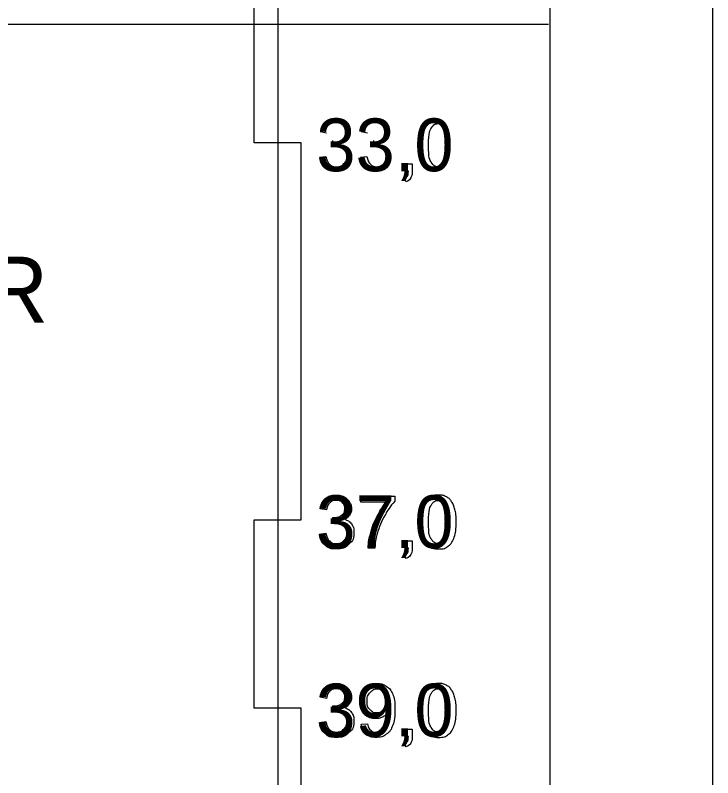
# Model space of a CAD drawing. Extents: x 700746 to 706058, y 6570320 to 6580460.
# Drawn here: x 705429.1 to 705503.2, y 6576181.4 to 6576262.3 of the extents above; entities that cross this region are included whole.
import ezdxf

# ---------------------------------------------------------------- set-up
doc = ezdxf.new("R2010")
doc.units = 0
for name, color, linetype in [('Default', 7, 'Continuous'), ('GEOLPUNKT', 7, 'Continuous'), ('Plokid', 7, 'Continuous'), ('Täide', 7, 'Continuous')]:
    doc.layers.add(name, color=color, linetype=linetype)

msp = doc.modelspace()

# ---------------------------------------------------------------- linework, layer by layer
at = {"layer": 'Default'}
for points in [[(705503.232, 6576239.372), (705503.232, 6576247.372), (705503.232, 6576541.626)], [(705503.232, 6576108.772), (705503.232, 6576239.372)]]:
    msp.add_lwpolyline(points, dxfattribs=at)
at = {"layer": 'GEOLPUNKT'}
for points in [[(705457.023, 6576562.616), (705457.023, 6576108.772)], [(705462.209, 6576249.807), (705461.522, 6576249.93)], [(705466.559, 6576249.807), (705465.872, 6576249.93)], [(705462.809, 6576248.415), (705462.886, 6576249.017)], [(705467.159, 6576248.415), (705467.235, 6576249.017)], [(705461.454, 6576247.246), (705462.141, 6576247.335)], [(705465.803, 6576247.246), (705466.49, 6576247.335)], [(705470.52, 6576245.76), (705470.52, 6576246.541), (705471.301, 6576246.541), (705471.301, 6576245.76)], [(705470.908, 6576245.76), (705470.52, 6576245.76)], [(705470.665, 6576244.651), (705470.473, 6576244.945)], [(705465.846, 6576210.626), (705465.846, 6576211.288), (705469.47, 6576211.288), (705469.47, 6576210.752)], [(705462.209, 6576209.807), (705461.522, 6576209.93)], [(705468.586, 6576210.626), (705465.846, 6576210.626)], [(705462.809, 6576208.415), (705462.886, 6576209.017)], [(705461.454, 6576207.246), (705462.141, 6576207.335)], [(705470.52, 6576205.76), (705470.52, 6576206.541), (705471.301, 6576206.541), (705471.301, 6576205.76)], [(705467.336, 6576205.76), (705466.627, 6576205.76)], [(705470.908, 6576205.76), (705470.52, 6576205.76)], [(705470.665, 6576204.651), (705470.473, 6576204.945)], [(705462.209, 6576189.807), (705461.522, 6576189.93)], [(705462.809, 6576188.415), (705462.886, 6576189.017)], [(705461.454, 6576187.246), (705462.141, 6576187.335)], [(705465.901, 6576187.058), (705466.563, 6576187.118)], [(705470.52, 6576185.76), (705470.52, 6576186.541), (705471.301, 6576186.541), (705471.301, 6576185.76)], [(705470.908, 6576185.76), (705470.52, 6576185.76)], [(705470.665, 6576184.651), (705470.473, 6576184.945)]]:
    msp.add_lwpolyline(points, dxfattribs=at)
for points in [[(705454.523, 6576288.772), (705457.023, 6576288.772), (705457.023, 6576248.772), (705454.523, 6576248.772)], [(705459.523, 6576248.772), (705457.023, 6576248.772), (705457.023, 6576208.772), (705459.523, 6576208.772)], [(705454.523, 6576208.772), (705457.023, 6576208.772), (705457.023, 6576188.772), (705454.523, 6576188.772)], [(705459.523, 6576188.772), (705457.023, 6576188.772), (705457.023, 6576148.772), (705459.523, 6576148.772)]]:
    msp.add_lwpolyline(points, close=True, dxfattribs=at)
for points in [[(705473.029, 6576248.522), (705473.029, 6576247.141), (705473.351, 6576246.685), (705473.673, 6576246.23), (705474.146, 6576246.23), (705474.618, 6576246.23), (705474.94, 6576246.687), (705475.262, 6576247.144), (705475.262, 6576248.522), (705475.262, 6576249.905), (705474.94, 6576250.359), (705474.619, 6576250.814), (705474.138, 6576250.814), (705473.666, 6576250.814), (705473.383, 6576250.413), (705473.029, 6576249.901), (705473.029, 6576248.522)], [(705462.141, 6576247.335), (705462.259, 6576246.75), (705462.543, 6576246.492), (705462.826, 6576246.234), (705463.237, 6576246.234), (705463.724, 6576246.234), (705464.057, 6576246.57), (705464.39, 6576246.906), (705464.39, 6576247.403), (705464.39, 6576247.877), (705464.081, 6576248.184), (705463.772, 6576248.492), (705463.294, 6576248.492), (705463.1, 6576248.492), (705462.809, 6576248.415)], [(705466.49, 6576247.335), (705466.609, 6576246.75), (705466.892, 6576246.492), (705467.176, 6576246.234), (705467.587, 6576246.234), (705468.074, 6576246.234), (705468.407, 6576246.57), (705468.74, 6576246.906), (705468.74, 6576247.403), (705468.74, 6576247.877), (705468.431, 6576248.184), (705468.121, 6576248.492), (705467.644, 6576248.492), (705467.449, 6576248.492), (705467.159, 6576248.415)], [(705470.473, 6576244.945), (705470.691, 6576245.041), (705470.794, 6576245.226), (705470.897, 6576245.412), (705470.908, 6576245.76)], [(705471.301, 6576245.76), (705471.301, 6576245.328), (705471.149, 6576245.062), (705470.996, 6576244.796), (705470.665, 6576244.651)], [(705461.522, 6576209.93), (705461.648, 6576210.622), (705462.095, 6576211.002), (705462.543, 6576211.382), (705463.208, 6576211.382), (705463.666, 6576211.382), (705464.052, 6576211.185), (705464.438, 6576210.989), (705464.643, 6576210.649), (705464.847, 6576210.31), (705464.847, 6576209.929), (705464.847, 6576209.566), (705464.652, 6576209.269), (705464.457, 6576208.971), (705464.075, 6576208.796), (705464.572, 6576208.682), (705464.846, 6576208.321), (705465.12, 6576207.96), (705465.12, 6576207.418), (705465.12, 6576206.685), (705464.586, 6576206.176), (705464.051, 6576205.666), (705463.234, 6576205.666), (705462.497, 6576205.666), (705462.01, 6576206.106), (705461.523, 6576206.546), (705461.454, 6576207.246)], [(705462.886, 6576209.017), (705462.955, 6576209.009), (705462.997, 6576209.009), (705463.436, 6576209.009), (705463.787, 6576209.238), (705464.139, 6576209.467), (705464.139, 6576209.944), (705464.139, 6576210.322), (705463.883, 6576210.57), (705463.627, 6576210.818), (705463.222, 6576210.818), (705462.821, 6576210.818), (705462.553, 6576210.565), (705462.286, 6576210.312), (705462.209, 6576209.807)], [(705469.47, 6576210.752), (705468.935, 6576210.183), (705468.41, 6576209.24), (705467.885, 6576208.296), (705467.599, 6576207.299), (705467.393, 6576206.597), (705467.336, 6576205.76)], [(705472.321, 6576208.522), (705472.321, 6576209.515), (705472.525, 6576210.121), (705472.729, 6576210.727), (705473.132, 6576211.054), (705473.535, 6576211.382), (705474.146, 6576211.382), (705474.596, 6576211.382), (705474.937, 6576211.2), (705475.278, 6576211.019), (705475.498, 6576210.677), (705475.718, 6576210.336), (705475.844, 6576209.845), (705475.97, 6576209.354), (705475.97, 6576208.522), (705475.97, 6576207.537), (705475.768, 6576206.931), (705475.566, 6576206.325), (705475.163, 6576205.996), (705474.76, 6576205.666), (705474.146, 6576205.666), (705473.336, 6576205.666), (705472.875, 6576206.245), (705472.321, 6576206.945), (705472.321, 6576208.522)], [(705473.029, 6576208.522), (705473.029, 6576207.141), (705473.351, 6576206.685), (705473.673, 6576206.23), (705474.146, 6576206.23), (705474.618, 6576206.23), (705474.94, 6576206.687), (705475.262, 6576207.144), (705475.262, 6576208.522), (705475.262, 6576209.905), (705474.94, 6576210.359), (705474.619, 6576210.814), (705474.138, 6576210.814), (705473.666, 6576210.814), (705473.383, 6576210.413), (705473.029, 6576209.901), (705473.029, 6576208.522)], [(705466.627, 6576205.76), (705466.639, 6576206.421), (705466.887, 6576207.357), (705467.135, 6576208.292), (705467.599, 6576209.161), (705468.063, 6576210.03), (705468.586, 6576210.626)], [(705462.141, 6576207.335), (705462.259, 6576206.75), (705462.543, 6576206.492), (705462.826, 6576206.234), (705463.237, 6576206.234), (705463.724, 6576206.234), (705464.057, 6576206.57), (705464.39, 6576206.906), (705464.39, 6576207.403), (705464.39, 6576207.877), (705464.081, 6576208.184), (705463.772, 6576208.492), (705463.294, 6576208.492), (705463.1, 6576208.492), (705462.809, 6576208.415)], [(705470.473, 6576204.945), (705470.691, 6576205.041), (705470.794, 6576205.226), (705470.897, 6576205.412), (705470.908, 6576205.76)], [(705471.301, 6576205.76), (705471.301, 6576205.328), (705471.149, 6576205.062), (705470.996, 6576204.796), (705470.665, 6576204.651)], [(705461.522, 6576189.93), (705461.648, 6576190.622), (705462.095, 6576191.002), (705462.543, 6576191.382), (705463.208, 6576191.382), (705463.666, 6576191.382), (705464.052, 6576191.185), (705464.438, 6576190.989), (705464.643, 6576190.649), (705464.847, 6576190.31), (705464.847, 6576189.929), (705464.847, 6576189.566), (705464.652, 6576189.269), (705464.457, 6576188.971), (705464.075, 6576188.796), (705464.572, 6576188.682), (705464.846, 6576188.321), (705465.12, 6576187.96), (705465.12, 6576187.418), (705465.12, 6576186.685), (705464.586, 6576186.176), (705464.051, 6576185.666), (705463.234, 6576185.666), (705462.497, 6576185.666), (705462.01, 6576186.106), (705461.523, 6576186.546), (705461.454, 6576187.246)], [(705466.563, 6576187.118), (705466.647, 6576186.651), (705466.884, 6576186.44), (705467.12, 6576186.23), (705467.49, 6576186.23), (705467.807, 6576186.23), (705468.046, 6576186.375), (705468.286, 6576186.52), (705468.437, 6576186.763), (705468.589, 6576187.006), (705468.692, 6576187.419), (705468.795, 6576187.832), (705468.795, 6576188.259), (705468.795, 6576188.305), (705468.791, 6576188.397), (705468.585, 6576188.068), (705468.228, 6576187.864), (705467.871, 6576187.66), (705467.455, 6576187.66), (705466.761, 6576187.66), (705466.28, 6576188.164), (705465.799, 6576188.667), (705465.799, 6576189.492), (705465.799, 6576190.343), (705466.301, 6576190.862), (705466.803, 6576191.382), (705467.558, 6576191.382), (705468.104, 6576191.382), (705468.557, 6576191.088), (705469.009, 6576190.794), (705469.244, 6576190.25), (705469.478, 6576189.706), (705469.478, 6576188.675), (705469.478, 6576187.602), (705469.245, 6576186.966), (705469.013, 6576186.331), (705468.553, 6576185.999), (705468.093, 6576185.666), (705467.474, 6576185.666), (705466.818, 6576185.666), (705466.402, 6576186.031), (705465.985, 6576186.397), (705465.901, 6576187.058)], [(705472.321, 6576188.522), (705472.321, 6576189.515), (705472.525, 6576190.121), (705472.729, 6576190.727), (705473.132, 6576191.054), (705473.535, 6576191.382), (705474.146, 6576191.382), (705474.596, 6576191.382), (705474.937, 6576191.2), (705475.278, 6576191.019), (705475.498, 6576190.677), (705475.718, 6576190.336), (705475.844, 6576189.845), (705475.97, 6576189.354), (705475.97, 6576188.522), (705475.97, 6576187.537), (705475.768, 6576186.931), (705475.566, 6576186.325), (705475.163, 6576185.996), (705474.76, 6576185.666), (705474.146, 6576185.666), (705473.336, 6576185.666), (705472.875, 6576186.245), (705472.321, 6576186.945), (705472.321, 6576188.522)], [(705462.886, 6576189.017), (705462.955, 6576189.009), (705462.997, 6576189.009), (705463.436, 6576189.009), (705463.787, 6576189.238), (705464.139, 6576189.467), (705464.139, 6576189.944), (705464.139, 6576190.322), (705463.883, 6576190.57), (705463.627, 6576190.818), (705463.222, 6576190.818), (705462.821, 6576190.818), (705462.553, 6576190.565), (705462.286, 6576190.312), (705462.209, 6576189.807)], [(705468.714, 6576189.526), (705468.714, 6576190.119), (705468.401, 6576190.466), (705468.088, 6576190.814), (705467.643, 6576190.814), (705467.184, 6576190.814), (705466.846, 6576190.44), (705466.508, 6576190.065), (705466.508, 6576189.469), (705466.508, 6576188.934), (705466.829, 6576188.6), (705467.15, 6576188.266), (705467.624, 6576188.266), (705468.101, 6576188.266), (705468.407, 6576188.6), (705468.714, 6576188.934), (705468.714, 6576189.526)], [(705473.029, 6576188.522), (705473.029, 6576187.141), (705473.351, 6576186.685), (705473.673, 6576186.23), (705474.146, 6576186.23), (705474.618, 6576186.23), (705474.94, 6576186.687), (705475.262, 6576187.144), (705475.262, 6576188.522), (705475.262, 6576189.905), (705474.94, 6576190.359), (705474.619, 6576190.814), (705474.138, 6576190.814), (705473.666, 6576190.814), (705473.383, 6576190.413), (705473.029, 6576189.901), (705473.029, 6576188.522)], [(705462.141, 6576187.335), (705462.259, 6576186.75), (705462.543, 6576186.492), (705462.826, 6576186.234), (705463.237, 6576186.234), (705463.724, 6576186.234), (705464.057, 6576186.57), (705464.39, 6576186.906), (705464.39, 6576187.403), (705464.39, 6576187.877), (705464.081, 6576188.184), (705463.772, 6576188.492), (705463.294, 6576188.492), (705463.1, 6576188.492), (705462.809, 6576188.415)], [(705470.473, 6576184.945), (705470.691, 6576185.041), (705470.794, 6576185.226), (705470.897, 6576185.412), (705470.908, 6576185.76)], [(705471.301, 6576185.76), (705471.301, 6576185.328), (705471.149, 6576185.062), (705470.996, 6576184.796), (705470.665, 6576184.651)]]:
    msp.add_open_spline(points, degree=3, dxfattribs=at)
at = {"layer": 'Plokid'}
for p, q in [((705485.974, 6576108.772), (705485.974, 6576545.467)), ((705330.411, 6576261.372), (705485.791, 6576261.372))]:
    msp.add_line(p, q, dxfattribs=at)
at = {"layer": 'Täide'}
for points in [[(705503.232, 6576239.372), (705503.232, 6576247.372), (705503.232, 6576541.626)], [(705152.829, 6576310.446), (705166.338, 6576306.883), (705174.724, 6576305.591), (705215.36, 6576296.331), (705272.368, 6576284.424), (705284.046, 6576281.061), (705317.394, 6576272.991), (705328.034, 6576263.372), (705354.579, 6576239.372), (705425.198, 6576108.772), (705503.232, 6576108.772), (705503.232, 6576239.372)]]:
    msp.add_lwpolyline(points, dxfattribs=at)

# ---------------------------------------------------------------- texts
at = {"layer": 'GEOLPUNKT'}
for s, p in [('33,0', (705461.125, 6576245.76)), ('37,0', (705461.125, 6576205.76)), ('39,0', (705461.125, 6576185.76))]:
    msp.add_text(s, height=5.6, dxfattribs=at).set_placement(p)
at = {"layer": 'Plokid'}
msp.add_text('Plokk 10 pR', height=7, dxfattribs=at).set_placement((705382.172, 6576229.694))

doc.saveas('drawing.dxf')
